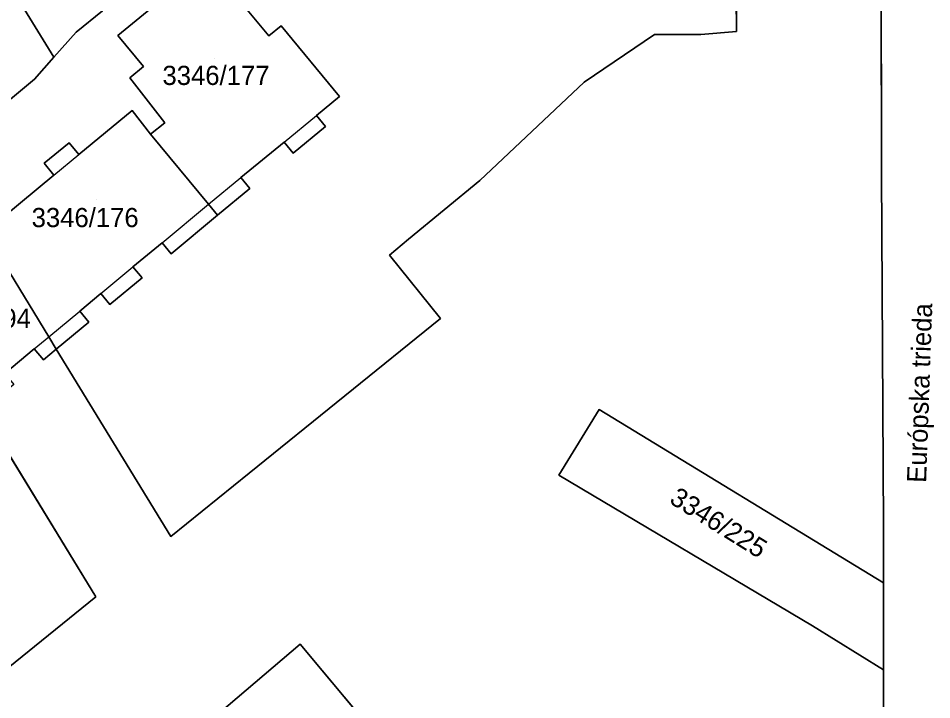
# Model space of a CAD drawing. Extents: x -262715 to -259381, y -1237238 to -1231182.
# Drawn here: x -261906.7 to -261811.5, y -1235267.1 to -1235196 of the extents above; entities that cross this region are included whole.
import ezdxf

# ---------------------------------------------------------------- set-up
doc = ezdxf.new("R2010")
doc.units = 0
for name, color, linetype in [('body_kn', 7, 'Continuous'), ('kladpar_druhypozemkov', 7, 'Continuous'), ('kladpar_hranice', 7, 'Continuous'), ('kladpar_parcelnecisla', 7, 'Continuous'), ('kladpar_plochy', 7, 'Continuous'), ('popisy', 7, 'Continuous'), ('zappar_hrandruhpozemk', 7, 'Continuous')]:
    doc.layers.add(name, color=color, linetype=linetype)

msp = doc.modelspace()

# ---------------------------------------------------------------- linework, layer by layer
at = {"layer": 'body_kn'}
for p, q in [((-261879.3, -1235196.81), (-261879.3, -1235196.81)), ((-261900.68, -1235197.49), (-261900.68, -1235197.49)), ((-261896.32, -1235197.83), (-261896.32, -1235197.83)), ((-261880.6, -1235197.88), (-261880.6, -1235197.88)), ((-261840.39, -1235197.74), (-261840.39, -1235197.74)), ((-261835.55, -1235197.73), (-261835.55, -1235197.73)), ((-261831.85, -1235197.41), (-261831.85, -1235197.41)), ((-261902.99, -1235200.1), (-261902.99, -1235200.1)), ((-261893.65, -1235201.06), (-261893.65, -1235201.06)), ((-261905.01, -1235202.38), (-261905.01, -1235202.38)), ((-261895.09, -1235202.25), (-261895.09, -1235202.25)), ((-261847.7, -1235202.68), (-261847.7, -1235202.68)), ((-261873.23, -1235204.19), (-261873.23, -1235204.19)), ((-261894.83, -1235205.67), (-261894.83, -1235205.67)), ((-261875.63, -1235206.17), (-261875.63, -1235206.17)), ((-261891.41, -1235206.94), (-261891.41, -1235206.94)), ((-261874.69, -1235207.32), (-261874.69, -1235207.32)), ((-261892.91, -1235208.12), (-261892.91, -1235208.12)), ((-261892.91, -1235208.12), (-261892.91, -1235208.12)), ((-261901.41, -1235209.02), (-261901.41, -1235209.02)), ((-261879, -1235208.94), (-261879, -1235208.94)), ((-261879, -1235208.94), (-261879, -1235208.94)), ((-261900.39, -1235210.25), (-261900.39, -1235210.25)), ((-261878.06, -1235210.09), (-261878.06, -1235210.09)), ((-261904.01, -1235211.15), (-261904.01, -1235211.15)), ((-261816.72, -1235212.24), (-261816.72, -1235212.24)), ((-261902.99, -1235212.39), (-261902.99, -1235212.39)), ((-261902.99, -1235212.39), (-261902.99, -1235212.39)), ((-261883.5, -1235212.64), (-261883.5, -1235212.64)), ((-261858.59, -1235212.97), (-261858.59, -1235212.97)), ((-261882.55, -1235213.79), (-261882.55, -1235213.79)), ((-261886.88, -1235215.43), (-261886.88, -1235215.43)), ((-261886.88, -1235215.43), (-261886.88, -1235215.43)), ((-261885.93, -1235216.57), (-261885.93, -1235216.57)), ((-261891.71, -1235219.45), (-261891.71, -1235219.45)), ((-261891.71, -1235219.45), (-261891.71, -1235219.45)), ((-261866.01, -1235219.09), (-261866.01, -1235219.09)), ((-261890.76, -1235220.59), (-261890.76, -1235220.59)), ((-261868.02, -1235220.75), (-261868.02, -1235220.75)), ((-261894.75, -1235221.97), (-261894.75, -1235221.97)), ((-261893.8, -1235223.11), (-261893.8, -1235223.11)), ((-261898.1, -1235224.76), (-261898.1, -1235224.76)), ((-261898.1, -1235224.76), (-261898.1, -1235224.76)), ((-261900.29, -1235226.59), (-261900.29, -1235226.59)), ((-261897.15, -1235225.9), (-261897.15, -1235225.9)), ((-261862.68, -1235227.35), (-261862.68, -1235227.35)), ((-261899.35, -1235227.72), (-261899.35, -1235227.72)), ((-261903.52, -1235229.27), (-261903.52, -1235229.27)), ((-261903.52, -1235229.27), (-261903.52, -1235229.27)), ((-261905.04, -1235230.53), (-261905.04, -1235230.53)), ((-261905.04, -1235230.53), (-261905.04, -1235230.53)), ((-261902.74, -1235230.54), (-261902.74, -1235230.54)), ((-261904.09, -1235231.67), (-261904.09, -1235231.67)), ((-261846.16, -1235236.86), (-261846.16, -1235236.86)), ((-261846.16, -1235236.86), (-261846.16, -1235236.86)), ((-261882.63, -1235243.47), (-261882.63, -1235243.47)), ((-261850.36, -1235243.7), (-261850.36, -1235243.7)), ((-261816.51, -1235248.92), (-261816.51, -1235248.92)), ((-261890.81, -1235250.08), (-261890.81, -1235250.08)), ((-261816.51, -1235254.93), (-261816.51, -1235254.93)), ((-261816.51, -1235254.93), (-261816.51, -1235254.93)), ((-261898.63, -1235256.4), (-261898.63, -1235256.4)), ((-261823.92, -1235259.43), (-261823.92, -1235259.43)), ((-261877.32, -1235261.31), (-261877.32, -1235261.31)), ((-261816.51, -1235263.99), (-261816.51, -1235263.99)), ((-261816.51, -1235263.99), (-261816.51, -1235263.99))]:
    msp.add_line(p, q, dxfattribs=at)
at = {"layer": 'kladpar_druhypozemkov'}
for p, q in [((-261886.23, -1235200.25), (-261886.23, -1235200.25)), ((-261898.57, -1235214.89), (-261898.57, -1235214.89)), ((-261833.27, -1235247.71), (-261833.27, -1235247.71))]:
    msp.add_line(p, q, dxfattribs=at)
at = {"layer": 'kladpar_hranice'}
for p, q in [((-261846.16, -1235236.86), (-261816.51, -1235254.93)), ((-261816.51, -1235254.93), (-261816.51, -1235263.99)), ((-261816.51, -1235263.99), (-261816.5, -1235306.21))]:
    msp.add_line(p, q, dxfattribs=at)
for points in [[(-262030.35, -1234992.98), (-262028.04, -1234983.58), (-261897.91, -1235195.25), (-261900.68, -1235197.49), (-261902.99, -1235200.1), (-262030.35, -1234992.98)], [(-262032.85, -1235003.37), (-262030.35, -1234992.98), (-261902.99, -1235200.1), (-261905.01, -1235202.38), (-261908.56, -1235205.33), (-262032.85, -1235003.37)], [(-261823.16, -1235399.89), (-261816.65, -1235367.2), (-261816.62, -1235365.63), (-261816.5, -1235359.36), (-261816.49, -1235358.79), (-261816.49, -1235353.9), (-261816.49, -1235348.92), (-261816.49, -1235343.18), (-261816.49, -1235334.83), (-261816.49, -1235325.77), (-261816.49, -1235323.76), (-261816.49, -1235316.07), (-261816.5, -1235306.21), (-261816.51, -1235263.99), (-261816.51, -1235254.93), (-261816.51, -1235248.92), (-261816.72, -1235212.24), (-261816.76, -1235189.25), (-261816.93, -1235169.92), (-261808.84, -1235117.56), (-261806.19, -1235100.39), (-261798.03, -1235081.76), (-261786.56, -1235065.84), (-261783.57, -1235062.83)], [(-261808.84, -1235117.56), (-261816.93, -1235169.92), (-261816.76, -1235189.25), (-261816.72, -1235212.24), (-261816.51, -1235248.92), (-261816.51, -1235254.93)], [(-261908.12, -1235233.1), (-261905.04, -1235230.53), (-261904.09, -1235231.67), (-261902.74, -1235230.54), (-261890.81, -1235250.08), (-261882.63, -1235243.47), (-261862.68, -1235227.35), (-261868.02, -1235220.75), (-261866.01, -1235219.09), (-261858.59, -1235212.97), (-261847.7, -1235202.68), (-261840.39, -1235197.74), (-261835.55, -1235197.73), (-261831.85, -1235197.41), (-261831.89, -1235188.51)], [(-261831.89, -1235188.51), (-261831.85, -1235197.41), (-261835.55, -1235197.73), (-261840.39, -1235197.74), (-261847.7, -1235202.68), (-261858.59, -1235212.97), (-261866.01, -1235219.09), (-261868.02, -1235220.75), (-261862.68, -1235227.35), (-261882.63, -1235243.47), (-261890.81, -1235250.08), (-261902.74, -1235230.54), (-261899.35, -1235227.72), (-261900.29, -1235226.59), (-261898.1, -1235224.76), (-261897.15, -1235225.9), (-261893.8, -1235223.11), (-261894.75, -1235221.97), (-261891.71, -1235219.45), (-261890.76, -1235220.59), (-261885.93, -1235216.57), (-261882.55, -1235213.79), (-261883.5, -1235212.64), (-261879, -1235208.94), (-261878.06, -1235210.09), (-261874.69, -1235207.32), (-261875.63, -1235206.17), (-261873.23, -1235204.19), (-261879.3, -1235196.81), (-261880.6, -1235197.88), (-261884.25, -1235193.45)], [(-261886.88, -1235215.43), (-261892.91, -1235208.12), (-261891.41, -1235206.94), (-261895.09, -1235202.25), (-261893.65, -1235201.06), (-261896.32, -1235197.83), (-261886.95, -1235190.12), (-261886.89, -1235190.2), (-261885.74, -1235189.25), (-261883.08, -1235192.48), (-261884.25, -1235193.45), (-261880.6, -1235197.88), (-261879.3, -1235196.81), (-261873.23, -1235204.19), (-261875.63, -1235206.17), (-261874.69, -1235207.32), (-261878.06, -1235210.09), (-261879, -1235208.94), (-261883.5, -1235212.64), (-261882.55, -1235213.79), (-261885.93, -1235216.57), (-261886.88, -1235215.43)], [(-261886.95, -1235190.12), (-261896.32, -1235197.83), (-261893.65, -1235201.06), (-261895.09, -1235202.25), (-261891.41, -1235206.94), (-261892.91, -1235208.12), (-261894.83, -1235205.67), (-261900.39, -1235210.25), (-261901.41, -1235209.02), (-261904.01, -1235211.15), (-261902.99, -1235212.39), (-261910.19, -1235218.34)], [(-261908.56, -1235205.33), (-261905.01, -1235202.38), (-261902.99, -1235200.1), (-261900.68, -1235197.49), (-261897.91, -1235195.25)], [(-261892.91, -1235208.12), (-261886.88, -1235215.43), (-261885.93, -1235216.57), (-261890.76, -1235220.59), (-261891.71, -1235219.45), (-261894.75, -1235221.97), (-261893.8, -1235223.11), (-261897.15, -1235225.9), (-261898.1, -1235224.76), (-261900.29, -1235226.59), (-261899.35, -1235227.72), (-261902.74, -1235230.54), (-261903.52, -1235229.27), (-261910.19, -1235218.34), (-261902.99, -1235212.39), (-261904.01, -1235211.15), (-261901.41, -1235209.02), (-261900.39, -1235210.25), (-261894.83, -1235205.67), (-261892.91, -1235208.12)], [(-261917.95, -1235224.74), (-261916.43, -1235223.48), (-261917.46, -1235222.23), (-261914.85, -1235220.07), (-261913.82, -1235221.33), (-261910.19, -1235218.34), (-261903.52, -1235229.27), (-261902.74, -1235230.54), (-261904.09, -1235231.67), (-261905.04, -1235230.53), (-261908.12, -1235233.1), (-261907.18, -1235234.24), (-261910.48, -1235236.99), (-261911.26, -1235235.71), (-261917.95, -1235224.74)], [(-261910.48, -1235236.99), (-261898.63, -1235256.4), (-261907.76, -1235263.78), (-261935.51, -1235287.3)], [(-261907.76, -1235263.78), (-261898.63, -1235256.4), (-261910.48, -1235236.99)], [(-261816.51, -1235263.99), (-261823.92, -1235259.43), (-261850.36, -1235243.7), (-261846.16, -1235236.86)], [(-261816.51, -1235254.93), (-261846.16, -1235236.86), (-261850.36, -1235243.7), (-261823.92, -1235259.43), (-261816.51, -1235263.99)], [(-261880.59, -1235282.44), (-261889.51, -1235271.73), (-261877.32, -1235261.31), (-261868.32, -1235272.11), (-261880.59, -1235282.44)], [(-261889.51, -1235271.73), (-261880.59, -1235282.44), (-261868.32, -1235272.11), (-261877.32, -1235261.31), (-261889.51, -1235271.73)]]:
    msp.add_lwpolyline(points, dxfattribs=at)
at = {"layer": 'kladpar_plochy'}
for p, q in [((-261831.85, -1235197.41), (-261831.89, -1235188.51)), ((-261816.72, -1235212.24), (-261816.76, -1235189.25)), ((-261816.76, -1235189.25), (-261816.72, -1235212.24)), ((-261847.7, -1235202.68), (-261840.39, -1235197.74)), ((-261840.39, -1235197.74), (-261835.55, -1235197.73)), ((-261835.55, -1235197.73), (-261831.85, -1235197.41)), ((-261858.59, -1235212.97), (-261847.7, -1235202.68)), ((-261816.51, -1235248.92), (-261816.72, -1235212.24)), ((-261816.72, -1235212.24), (-261816.51, -1235248.92)), ((-261866.01, -1235219.09), (-261858.59, -1235212.97)), ((-261868.02, -1235220.75), (-261866.01, -1235219.09)), ((-261862.68, -1235227.35), (-261868.02, -1235220.75)), ((-261882.63, -1235243.47), (-261862.68, -1235227.35)), ((-261908.12, -1235233.1), (-261905.04, -1235230.53)), ((-261905.04, -1235230.53), (-261904.09, -1235231.67)), ((-261904.09, -1235231.67), (-261902.74, -1235230.54)), ((-261902.74, -1235230.54), (-261890.81, -1235250.08)), ((-261898.63, -1235256.4), (-261910.48, -1235236.99)), ((-261846.16, -1235236.86), (-261850.36, -1235243.7)), ((-261816.51, -1235254.93), (-261846.16, -1235236.86)), ((-261890.81, -1235250.08), (-261882.63, -1235243.47)), ((-261850.36, -1235243.7), (-261823.92, -1235259.43)), ((-261816.51, -1235254.93), (-261816.51, -1235248.92)), ((-261816.51, -1235248.92), (-261816.51, -1235254.93)), ((-261816.51, -1235263.99), (-261816.51, -1235254.93)), ((-261907.76, -1235263.78), (-261898.63, -1235256.4)), ((-261823.92, -1235259.43), (-261816.51, -1235263.99)), ((-261877.32, -1235261.31), (-261889.51, -1235271.73)), ((-261868.32, -1235272.11), (-261877.32, -1235261.31)), ((-261816.5, -1235306.21), (-261816.51, -1235263.99)), ((-261816.51, -1235263.99), (-261816.5, -1235306.21))]:
    msp.add_line(p, q, dxfattribs=at)
for points in [[(-262030.35, -1234992.98), (-262028.04, -1234983.58), (-261897.91, -1235195.25), (-261900.68, -1235197.49), (-261902.99, -1235200.1)], [(-262032.85, -1235003.37), (-262030.35, -1234992.98), (-261902.99, -1235200.1), (-261905.01, -1235202.38), (-261908.56, -1235205.33)], [(-261886.88, -1235215.43), (-261892.91, -1235208.12), (-261891.41, -1235206.94), (-261895.09, -1235202.25), (-261893.65, -1235201.06), (-261896.32, -1235197.83), (-261886.95, -1235190.12), (-261886.89, -1235190.2), (-261885.74, -1235189.25), (-261883.08, -1235192.48), (-261884.25, -1235193.45), (-261880.6, -1235197.88), (-261879.3, -1235196.81), (-261873.23, -1235204.19), (-261875.63, -1235206.17), (-261874.69, -1235207.32), (-261878.06, -1235210.09), (-261879, -1235208.94), (-261883.5, -1235212.64), (-261882.55, -1235213.79), (-261885.93, -1235216.57)], [(-261892.91, -1235208.12), (-261886.88, -1235215.43), (-261885.93, -1235216.57), (-261890.76, -1235220.59), (-261891.71, -1235219.45), (-261894.75, -1235221.97), (-261893.8, -1235223.11), (-261897.15, -1235225.9), (-261898.1, -1235224.76), (-261900.29, -1235226.59), (-261899.35, -1235227.72), (-261902.74, -1235230.54), (-261903.52, -1235229.27), (-261910.19, -1235218.34), (-261902.99, -1235212.39), (-261904.01, -1235211.15), (-261901.41, -1235209.02), (-261900.39, -1235210.25), (-261894.83, -1235205.67)], [(-261917.95, -1235224.74), (-261916.43, -1235223.48), (-261917.46, -1235222.23), (-261914.85, -1235220.07), (-261913.82, -1235221.33), (-261910.19, -1235218.34), (-261903.52, -1235229.27), (-261902.74, -1235230.54), (-261904.09, -1235231.67), (-261905.04, -1235230.53), (-261908.12, -1235233.1), (-261907.18, -1235234.24), (-261910.48, -1235236.99), (-261911.26, -1235235.71)], [(-261846.16, -1235236.86), (-261816.51, -1235254.93), (-261816.51, -1235263.99), (-261823.92, -1235259.43), (-261850.36, -1235243.7)], [(-261880.59, -1235282.44), (-261889.51, -1235271.73), (-261877.32, -1235261.31), (-261868.32, -1235272.11)]]:
    msp.add_lwpolyline(points, close=True, dxfattribs=at)
for points in [[(-261831.89, -1235188.51), (-261831.85, -1235197.41), (-261835.55, -1235197.73), (-261840.39, -1235197.74), (-261847.7, -1235202.68), (-261858.59, -1235212.97), (-261866.01, -1235219.09), (-261868.02, -1235220.75), (-261862.68, -1235227.35), (-261882.63, -1235243.47), (-261890.81, -1235250.08), (-261902.74, -1235230.54), (-261899.35, -1235227.72), (-261900.29, -1235226.59), (-261898.1, -1235224.76), (-261897.15, -1235225.9), (-261893.8, -1235223.11), (-261894.75, -1235221.97), (-261891.71, -1235219.45), (-261890.76, -1235220.59), (-261885.93, -1235216.57), (-261882.55, -1235213.79), (-261883.5, -1235212.64), (-261879, -1235208.94), (-261878.06, -1235210.09), (-261874.69, -1235207.32), (-261875.63, -1235206.17), (-261873.23, -1235204.19), (-261879.3, -1235196.81), (-261880.6, -1235197.88), (-261884.25, -1235193.45)], [(-261886.95, -1235190.12), (-261896.32, -1235197.83), (-261893.65, -1235201.06), (-261895.09, -1235202.25), (-261891.41, -1235206.94), (-261892.91, -1235208.12), (-261894.83, -1235205.67), (-261900.39, -1235210.25), (-261901.41, -1235209.02), (-261904.01, -1235211.15), (-261902.99, -1235212.39), (-261910.19, -1235218.34)], [(-261908.56, -1235205.33), (-261905.01, -1235202.38), (-261902.99, -1235200.1), (-261900.68, -1235197.49), (-261897.91, -1235195.25)], [(-261910.48, -1235236.99), (-261898.63, -1235256.4), (-261907.76, -1235263.78)]]:
    msp.add_lwpolyline(points, dxfattribs=at)
at = {"layer": 'zappar_hrandruhpozemk'}
for p, q in [((-261879, -1235208.94), (-261875.63, -1235206.17)), ((-261902.99, -1235212.39), (-261900.39, -1235210.25)), ((-261886.88, -1235215.43), (-261883.5, -1235212.64)), ((-261891.71, -1235219.45), (-261886.88, -1235215.43)), ((-261898.1, -1235224.76), (-261894.75, -1235221.97)), ((-261903.52, -1235229.27), (-261900.29, -1235226.59)), ((-261905.04, -1235230.53), (-261903.52, -1235229.27))]:
    msp.add_line(p, q, dxfattribs=at)

# ---------------------------------------------------------------- texts
at = {"layer": 'kladpar_parcelnecisla'}
for s, p in [('3346/177', (-261891.673, -1235202.99)), ('3346/176', (-261905.31, -1235217.82)), ('3346/194', (-261916.547, -1235228.33))]:
    msp.add_text(s, height=2, dxfattribs=at).set_placement(p)
msp.add_text('3346/225', height=2, rotation=328, dxfattribs=at).set_placement((-261838.946, -1235246.529))
at = {"layer": 'popisy'}
msp.add_text('Európska trieda', height=2, rotation=88, dxfattribs=at).set_placement((-261812.075, -1235244.516))

doc.saveas('drawing.dxf')
